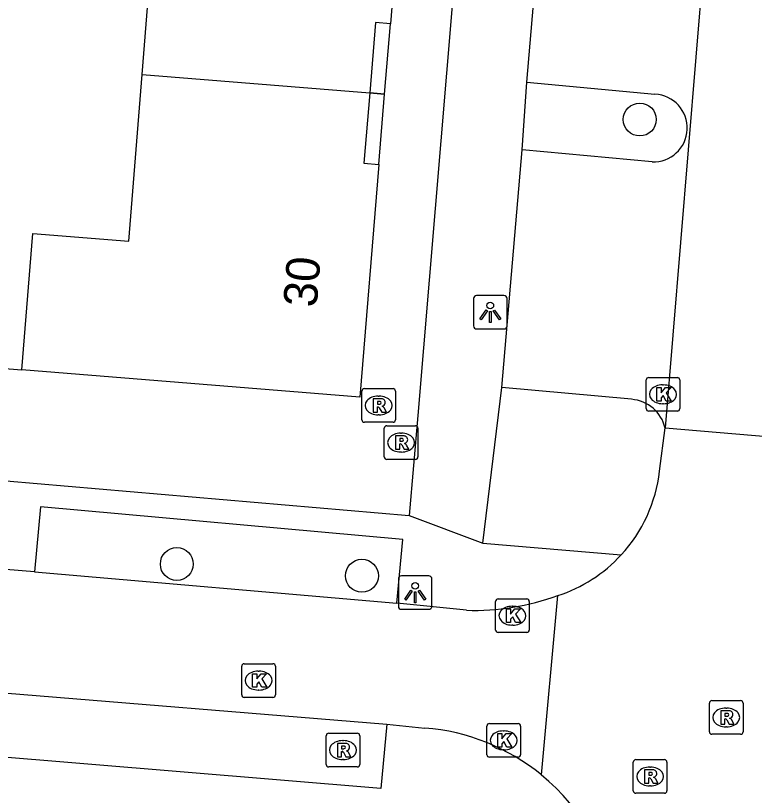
# Model space of a CAD drawing. Extents: x 159961 to 160856, y 382704 to 383353.
# Drawn here: x 160567.12 to 160589.09, y 383190.3 to 383213.48 of the extents above; entities that cross this region are included whole.
import ezdxf

# ---------------------------------------------------------------- set-up
doc = ezdxf.new("R2010")
doc.units = 0
for name, color, linetype in [('IMGEO_Boom', 7, 'Continuous'), ('IMGEO_Kolk', 7, 'Continuous'), ('IMGEO_Lichtpunt', 7, 'Continuous'), ('IMGEO_Pand', 7, 'Continuous'), ('IMGEO_Pand_nummerreeks', 7, 'Continuous'), ('IMGEO_Pand_overbouw', 7, 'Continuous'), ('IMGEO_Parkeervlak_open', 7, 'Continuous'), ('IMGEO_Rijbaan_lokaal_open', 7, 'Continuous'), ('IMGEO_Rioolput', 7, 'Continuous'), ('IMGEO_Voetpad_open', 7, 'Continuous')]:
    doc.layers.add(name, color=color, linetype=linetype)

msp = doc.modelspace()

# ---------------------------------------------------------------- linework, layer by layer
at = {"layer": 'IMGEO_Boom'}
for centre in [(160585.677, 383210.392), (160571.913, 383197.177), (160577.417, 383196.828)]:
    msp.add_circle(centre, 0.489, dxfattribs=at)
at = {"layer": 'IMGEO_Kolk'}
for p, q in [((160585.943, 383202.722), (160586.795, 383202.722)), ((160585.868, 383201.796), (160585.868, 383202.648)), ((160586.356, 383202.502), (160586.381, 383202.502)), ((160586.869, 383202.648), (160586.869, 383201.796)), ((160586.379, 383201.942), (160586.354, 383201.942)), ((160586.795, 383201.722), (160585.943, 383201.722)), ((160581.392, 383195.215), (160581.392, 383196.067)), ((160581.467, 383196.141), (160582.319, 383196.141)), ((160582.393, 383196.067), (160582.393, 383195.215)), ((160581.88, 383195.921), (160581.905, 383195.921)), ((160581.903, 383195.361), (160581.878, 383195.361)), ((160582.319, 383195.141), (160581.467, 383195.141)), ((160573.844, 383193.285), (160573.844, 383194.137)), ((160573.919, 383194.211), (160574.771, 383194.211)), ((160574.845, 383194.137), (160574.845, 383193.285)), ((160574.332, 383193.991), (160574.357, 383193.991)), ((160574.355, 383193.431), (160574.33, 383193.431)), ((160574.771, 383193.211), (160573.919, 383193.211)), ((160581.132, 383191.509), (160581.132, 383192.361)), ((160581.207, 383192.435), (160582.059, 383192.435)), ((160582.133, 383192.361), (160582.133, 383191.509)), ((160581.62, 383192.215), (160581.645, 383192.215)), ((160581.643, 383191.655), (160581.618, 383191.655)), ((160582.059, 383191.435), (160581.207, 383191.435))]:
    msp.add_line(p, q, dxfattribs=at)
for points in [[(160585.943, 383202.722), (160586.795, 383202.722)], [(160585.868, 383201.796), (160585.868, 383202.648)], [(160586.869, 383202.648), (160586.869, 383201.796)], [(160586.189, 383202.422), (160586.312, 383202.422), (160586.312, 383202.271), (160586.442, 383202.422), (160586.606, 383202.422), (160586.46, 383202.271), (160586.613, 383202.022), (160586.461, 383202.022), (160586.376, 383202.186), (160586.312, 383202.119), (160586.312, 383202.022), (160586.189, 383202.022), (160586.189, 383202.422)], [(160586.795, 383201.722), (160585.943, 383201.722)], [(160581.392, 383195.215), (160581.392, 383196.067)], [(160581.467, 383196.141), (160582.319, 383196.141)], [(160582.393, 383196.067), (160582.393, 383195.215)], [(160581.713, 383195.841), (160581.836, 383195.841), (160581.836, 383195.69), (160581.966, 383195.841), (160582.13, 383195.841), (160581.984, 383195.69), (160582.137, 383195.441), (160581.985, 383195.441), (160581.9, 383195.605), (160581.836, 383195.538), (160581.836, 383195.441), (160581.713, 383195.441), (160581.713, 383195.841)], [(160582.319, 383195.141), (160581.467, 383195.141)], [(160573.844, 383193.285), (160573.844, 383194.137)], [(160573.919, 383194.211), (160574.771, 383194.211)], [(160574.845, 383194.137), (160574.845, 383193.285)], [(160574.165, 383193.911), (160574.288, 383193.911), (160574.288, 383193.76), (160574.418, 383193.911), (160574.582, 383193.911), (160574.436, 383193.76), (160574.589, 383193.511), (160574.437, 383193.511), (160574.352, 383193.675), (160574.288, 383193.608), (160574.288, 383193.511), (160574.165, 383193.511), (160574.165, 383193.911)], [(160574.771, 383193.211), (160573.919, 383193.211)], [(160581.132, 383191.509), (160581.132, 383192.361)], [(160581.207, 383192.435), (160582.059, 383192.435)], [(160582.133, 383192.361), (160582.133, 383191.509)], [(160581.453, 383192.135), (160581.576, 383192.135), (160581.576, 383191.984), (160581.706, 383192.135), (160581.87, 383192.135), (160581.724, 383191.984), (160581.877, 383191.735), (160581.725, 383191.735), (160581.64, 383191.899), (160581.576, 383191.832), (160581.576, 383191.735), (160581.453, 383191.735), (160581.453, 383192.135)], [(160582.059, 383191.435), (160581.207, 383191.435)]]:
    msp.add_lwpolyline(points, dxfattribs=at)
for centre, start, end in [((160585.945, 383202.646), 91.552, 178.448), ((160585.945, 383202.646), 91.552, 178.448), ((160586.793, 383202.646), 1.552, 88.448), ((160586.793, 383202.646), 1.552, 88.448), ((160585.945, 383201.798), 181.552, 268.448), ((160585.945, 383201.798), 181.552, 268.448), ((160586.793, 383201.798), 271.552, 358.448), ((160586.793, 383201.798), 271.552, 358.448), ((160581.469, 383196.065), 91.552, 178.448), ((160581.469, 383196.065), 91.552, 178.448), ((160582.317, 383196.065), 1.552, 88.448), ((160582.317, 383196.065), 1.552, 88.448), ((160581.469, 383195.217), 181.552, 268.448), ((160581.469, 383195.217), 181.552, 268.448), ((160582.317, 383195.217), 271.552, 358.448), ((160582.317, 383195.217), 271.552, 358.448), ((160573.921, 383194.135), 91.552, 178.448), ((160573.921, 383194.135), 91.552, 178.448), ((160574.769, 383194.135), 1.552, 88.448), ((160574.769, 383194.135), 1.552, 88.448), ((160573.921, 383193.287), 181.552, 268.448), ((160573.921, 383193.287), 181.552, 268.448), ((160574.769, 383193.287), 271.552, 358.448), ((160574.769, 383193.287), 271.552, 358.448), ((160581.209, 383192.359), 91.552, 178.448), ((160581.209, 383192.359), 91.552, 178.448), ((160582.057, 383192.359), 1.552, 88.448), ((160582.057, 383192.359), 1.552, 88.448), ((160581.209, 383191.511), 181.552, 268.448), ((160581.209, 383191.511), 181.552, 268.448), ((160582.057, 383191.511), 271.552, 358.448), ((160582.057, 383191.511), 271.552, 358.448)]:
    msp.add_arc(centre, 0.0765, start, end, dxfattribs=at)
for centre, major_axis, ratio, start_param, end_param in [((160586.355, 383202.222), (-0.387, 0.002), 0.722429, 4.712389, 7.853982), ((160586.38, 383202.222), (-0.39, 0.002), 0.717154, 1.570796, 4.712389), ((160581.879, 383195.641), (-0.387, 0.002), 0.722429, 4.712389, 7.853982), ((160581.904, 383195.641), (-0.39, 0.002), 0.717154, 1.570796, 4.712389), ((160574.331, 383193.711), (-0.387, 0.002), 0.722429, 4.712389, 7.853982), ((160574.356, 383193.711), (-0.39, 0.002), 0.717154, 1.570796, 4.712389), ((160581.619, 383191.935), (-0.387, 0.002), 0.722429, 4.712389, 7.853982), ((160581.644, 383191.935), (-0.39, 0.002), 0.717154, 1.570796, 4.712389)]:
    msp.add_ellipse(centre, major_axis=major_axis, ratio=ratio, start_param=start_param, end_param=end_param, dxfattribs=at)
at = {"layer": 'IMGEO_Lichtpunt'}
for p, q in [((160580.734, 383205.066), (160580.734, 383204.259)), ((160580.734, 383205.066), (160580.734, 383204.259)), ((160581.636, 383205.161), (160580.828, 383205.161)), ((160581.636, 383205.161), (160580.828, 383205.161)), ((160581.73, 383204.259), (160581.73, 383205.066)), ((160581.73, 383204.259), (160581.73, 383205.066)), ((160580.828, 383204.165), (160581.636, 383204.165)), ((160580.828, 383204.165), (160581.636, 383204.165)), ((160578.501, 383196.732), (160578.501, 383195.925)), ((160578.501, 383196.732), (160578.501, 383195.925)), ((160579.403, 383196.827), (160578.595, 383196.827)), ((160579.403, 383196.827), (160578.595, 383196.827)), ((160579.497, 383195.925), (160579.497, 383196.732)), ((160579.497, 383195.925), (160579.497, 383196.732)), ((160578.595, 383195.831), (160579.403, 383195.831)), ((160578.595, 383195.831), (160579.403, 383195.831))]:
    msp.add_line(p, q, dxfattribs=at)
for points in [[(160581.108, 383204.73), (160581.147, 383204.702), (160580.959, 383204.44), (160580.921, 383204.467), (160581.108, 383204.73)], [(160581.21, 383204.682), (160581.257, 383204.682), (160581.257, 383204.36), (160581.21, 383204.36), (160581.21, 383204.682)], [(160581.32, 383204.702), (160581.358, 383204.729), (160581.545, 383204.467), (160581.506, 383204.439), (160581.32, 383204.702)], [(160578.875, 383196.396), (160578.914, 383196.368), (160578.726, 383196.106), (160578.688, 383196.133), (160578.875, 383196.396)], [(160578.977, 383196.348), (160579.024, 383196.348), (160579.024, 383196.026), (160578.977, 383196.026), (160578.977, 383196.348)], [(160579.087, 383196.368), (160579.125, 383196.395), (160579.312, 383196.133), (160579.273, 383196.105), (160579.087, 383196.368)]]:
    msp.add_lwpolyline(points, dxfattribs=at)
for centre in [(160581.233, 383204.864), (160579, 383196.53)]:
    msp.add_circle(centre, 0.0994, dxfattribs=at)
for centre, start, end in [((160580.828, 383205.066), 90, 180), ((160580.828, 383205.066), 90, 180), ((160581.636, 383205.066), 0, 90), ((160581.636, 383205.066), 0, 90), ((160580.828, 383204.259), 180, 270), ((160580.828, 383204.259), 180, 270), ((160581.636, 383204.259), 270, 0), ((160581.636, 383204.259), 270, 360), ((160578.595, 383196.732), 90, 180), ((160578.595, 383196.732), 90, 180), ((160579.403, 383196.732), 0, 90), ((160579.403, 383196.732), 0, 90), ((160578.595, 383195.925), 180, 270), ((160578.595, 383195.925), 180, 270), ((160579.403, 383195.925), 270, 0), ((160579.403, 383195.925), 270, 360)]:
    msp.add_arc(centre, 0.0946, start, end, dxfattribs=at)
at = {"layer": 'IMGEO_Pand'}
for points in [[(160570.88, 383211.735), (160571.829, 383223.583)], [(160578.614, 383223.032), (160578.444, 383220.94), (160578.885, 383220.895), (160578.262, 383213.238), (160577.82, 383213.274), (160577.649, 383211.182)], [(160567.303, 383202.953), (160567.632, 383207.005), (160570.483, 383206.773), (160570.88, 383211.735)], [(160570.88, 383211.735), (160577.649, 383211.182)], [(160577.649, 383211.182), (160577.478, 383209.09), (160577.922, 383209.052), (160577.359, 383202.135), (160567.303, 383202.953)]]:
    msp.add_lwpolyline(points, dxfattribs=at)
at = {"layer": 'IMGEO_Pand_overbouw'}
for points in [[(160578.262, 383213.238), (160577.82, 383213.274), (160577.649, 383211.182), (160578.092, 383211.146)], [(160578.092, 383211.146), (160577.649, 383211.182), (160577.478, 383209.09), (160577.922, 383209.052)]]:
    msp.add_lwpolyline(points, close=True, dxfattribs=at)
at = {"layer": 'IMGEO_Parkeervlak_open'}
for points in [[(160582.317, 383211.506), (160586.13, 383211.144)], [(160586.042, 383209.131), (160582.177, 383209.489)], [(160585.434, 383202.074), (160581.574, 383202.42)]]:
    msp.add_lwpolyline(points, dxfattribs=at)
for centre, radius, start, end in [((160586.082, 383210.138), 1.007, 267.6973, 87.2964), ((160585.348, 383200.965), 1.112, 13.2962, 85.5486)]:
    msp.add_arc(centre, radius, start, end, dxfattribs=at)
at = {"layer": 'IMGEO_Rijbaan_lokaal_open'}
for points in [[(160588.179, 383224.135), (160588.259, 383223.756), (160587.803, 383217.766), (160586.43, 383201.221)], [(160586.264, 383199.937), (160586.43, 383201.221)], [(160586.43, 383201.221), (160592.151, 383200.736)], [(160567.682, 383196.943), (160542.376, 383199.003)], [(160567.682, 383196.943), (160578.459, 383196.01)], [(160582.751, 383190.908), (160583.239, 383196.238)], [(160580.526, 383195.801), (160578.459, 383196.01)], [(160566.263, 383193.391), (160578.154, 383192.416)], [(160578.154, 383192.416), (160579.29, 383192.301)]]:
    msp.add_lwpolyline(points, dxfattribs=at)
for centre, radius, start, end in [((160581.881, 383200.437), 4.411, 317.3748, 353.4876), ((160581.875, 383200.44), 4.418, 287.9878, 317.409), ((160580.739, 383203.116), 7.318, 268.3287, 289.9721), ((160578.785, 383186.05), 6.272, 50.7728, 85.3792), ((160578.782, 383186.046), 6.276, 7.7782, 50.7786)]:
    msp.add_arc(centre, radius, start, end, dxfattribs=at)
at = {"layer": 'IMGEO_Rioolput'}
for p, q in [((160577.414, 383201.465), (160577.414, 383202.317)), ((160577.489, 383202.391), (160578.341, 383202.391)), ((160578.415, 383202.317), (160578.415, 383201.465)), ((160577.902, 383202.171), (160577.927, 383202.171)), ((160577.925, 383201.611), (160577.9, 383201.611)), ((160578.341, 383201.391), (160577.489, 383201.391)), ((160578.155, 383201.287), (160579.007, 383201.287)), ((160578.08, 383200.361), (160578.08, 383201.213)), ((160578.568, 383201.067), (160578.593, 383201.067)), ((160579.081, 383201.213), (160579.081, 383200.361)), ((160578.591, 383200.507), (160578.566, 383200.507)), ((160579.007, 383200.287), (160578.155, 383200.287)), ((160587.748, 383192.189), (160587.748, 383193.041)), ((160587.823, 383193.115), (160588.675, 383193.115)), ((160588.749, 383193.041), (160588.749, 383192.189)), ((160588.236, 383192.895), (160588.261, 383192.895)), ((160588.259, 383192.335), (160588.234, 383192.335)), ((160576.353, 383191.22), (160576.353, 383192.072)), ((160576.428, 383192.146), (160577.28, 383192.146)), ((160577.354, 383192.072), (160577.354, 383191.22)), ((160588.675, 383192.115), (160587.823, 383192.115)), ((160576.841, 383191.926), (160576.866, 383191.926)), ((160576.864, 383191.366), (160576.839, 383191.366)), ((160585.56, 383191.361), (160586.412, 383191.361)), ((160577.28, 383191.146), (160576.428, 383191.146)), ((160585.485, 383190.435), (160585.485, 383191.287)), ((160585.973, 383191.141), (160585.998, 383191.141)), ((160586.486, 383191.287), (160586.486, 383190.435)), ((160585.996, 383190.581), (160585.971, 383190.581)), ((160586.412, 383190.361), (160585.56, 383190.361))]:
    msp.add_line(p, q, dxfattribs=at)
for points in [[(160577.414, 383201.465), (160577.414, 383202.317)], [(160577.489, 383202.391), (160578.341, 383202.391)], [(160578.415, 383202.317), (160578.415, 383201.465)], [(160578.003, 383202.089), (160577.751, 383202.091), (160577.751, 383201.691)], [(160577.929, 383202.01), (160577.875, 383202.01), (160577.875, 383201.929)], [(160577.751, 383201.691), (160577.875, 383201.691), (160577.875, 383201.853), (160577.886, 383201.853)], [(160577.875, 383201.929), (160577.927, 383201.929)], [(160577.933, 383201.824), (160578.004, 383201.691), (160578.144, 383201.691), (160578.079, 383201.817)], [(160578.341, 383201.391), (160577.489, 383201.391)], [(160578.155, 383201.287), (160579.007, 383201.287)], [(160578.08, 383200.361), (160578.08, 383201.213)], [(160579.081, 383201.213), (160579.081, 383200.361)], [(160578.669, 383200.985), (160578.417, 383200.987), (160578.417, 383200.587)], [(160578.595, 383200.906), (160578.541, 383200.906), (160578.541, 383200.825)], [(160578.541, 383200.825), (160578.593, 383200.825)], [(160578.417, 383200.587), (160578.541, 383200.587), (160578.541, 383200.749), (160578.552, 383200.749)], [(160578.599, 383200.72), (160578.67, 383200.587), (160578.81, 383200.587), (160578.745, 383200.713)], [(160579.007, 383200.287), (160578.155, 383200.287)], [(160587.748, 383192.189), (160587.748, 383193.041)], [(160587.823, 383193.115), (160588.675, 383193.115)], [(160588.749, 383193.041), (160588.749, 383192.189)], [(160588.337, 383192.813), (160588.085, 383192.815), (160588.085, 383192.415)], [(160588.263, 383192.734), (160588.209, 383192.734), (160588.209, 383192.653)], [(160588.085, 383192.415), (160588.209, 383192.415), (160588.209, 383192.577), (160588.22, 383192.577)], [(160588.209, 383192.653), (160588.261, 383192.653)], [(160588.267, 383192.548), (160588.338, 383192.415), (160588.478, 383192.415), (160588.413, 383192.541)], [(160576.353, 383191.22), (160576.353, 383192.072)], [(160576.428, 383192.146), (160577.28, 383192.146)], [(160577.354, 383192.072), (160577.354, 383191.22)], [(160588.675, 383192.115), (160587.823, 383192.115)], [(160576.942, 383191.844), (160576.69, 383191.846), (160576.69, 383191.446)], [(160576.69, 383191.446), (160576.814, 383191.446), (160576.814, 383191.608), (160576.825, 383191.608)], [(160576.868, 383191.765), (160576.814, 383191.765), (160576.814, 383191.684)], [(160576.814, 383191.684), (160576.866, 383191.684)], [(160576.872, 383191.579), (160576.943, 383191.446), (160577.083, 383191.446), (160577.018, 383191.572)], [(160585.56, 383191.361), (160586.412, 383191.361)], [(160577.28, 383191.146), (160576.428, 383191.146)], [(160585.485, 383190.435), (160585.485, 383191.287)], [(160586.486, 383191.287), (160586.486, 383190.435)], [(160586.074, 383191.059), (160585.822, 383191.061), (160585.822, 383190.661)], [(160586, 383190.98), (160585.946, 383190.98), (160585.946, 383190.899)], [(160585.946, 383190.899), (160585.998, 383190.899)], [(160585.822, 383190.661), (160585.946, 383190.661), (160585.946, 383190.823), (160585.957, 383190.823)], [(160586.004, 383190.794), (160586.075, 383190.661), (160586.215, 383190.661), (160586.15, 383190.787)], [(160586.412, 383190.361), (160585.56, 383190.361)]]:
    msp.add_lwpolyline(points, dxfattribs=at)
for centre, radius, start, end in [((160577.491, 383202.315), 0.0765, 91.552, 178.448), ((160577.491, 383202.315), 0.0765, 91.552, 178.448), ((160578.339, 383202.315), 0.0765, 1.552, 88.448), ((160578.339, 383202.315), 0.0765, 1.552, 88.448), ((160577.935, 383201.914), 0.0964, 77.0061, 93.1865), ((160577.949, 383201.971), 0.0378, 276.6634, 79.6772), ((160578.002, 383201.979), 0.109, 350.3612, 89.416), ((160577.885, 383201.8), 0.0533, 26.0293, 88.6989), ((160577.911, 383202.118), 0.19, 274.7715, 282.9687), ((160578, 383201.979), 0.112, 277.5842, 350.9817), ((160577.984, 383201.764), 0.108, 29.5134, 73.7905), ((160577.491, 383201.467), 0.0765, 181.552, 268.448), ((160577.491, 383201.467), 0.0765, 181.552, 268.448), ((160578.157, 383201.211), 0.0765, 91.552, 178.448), ((160578.157, 383201.211), 0.0765, 91.552, 178.448), ((160578.339, 383201.467), 0.0765, 271.552, 358.448), ((160578.339, 383201.467), 0.0765, 271.552, 358.448), ((160579.005, 383201.211), 0.0765, 1.552, 88.448), ((160579.005, 383201.211), 0.0765, 1.552, 88.448), ((160578.577, 383201.014), 0.19, 274.7715, 282.9687), ((160578.601, 383200.81), 0.0964, 77.0061, 93.1865), ((160578.615, 383200.867), 0.0378, 276.6634, 79.6772), ((160578.668, 383200.875), 0.109, 350.3612, 89.416), ((160578.666, 383200.875), 0.112, 277.5842, 350.9817), ((160578.551, 383200.696), 0.0533, 26.0293, 88.6989), ((160578.65, 383200.66), 0.108, 29.5134, 73.7905), ((160578.157, 383200.363), 0.0765, 181.552, 268.448), ((160578.157, 383200.363), 0.0765, 181.552, 268.448), ((160579.005, 383200.363), 0.0765, 271.552, 358.448), ((160579.005, 383200.363), 0.0765, 271.552, 358.448), ((160587.825, 383193.039), 0.0765, 91.552, 178.448), ((160587.825, 383193.039), 0.0765, 91.552, 178.448), ((160588.673, 383193.039), 0.0765, 1.552, 88.448), ((160588.673, 383193.039), 0.0765, 1.552, 88.448), ((160588.269, 383192.638), 0.0964, 77.0061, 93.1865), ((160588.283, 383192.695), 0.0378, 276.6634, 79.6772), ((160588.336, 383192.703), 0.109, 350.3612, 89.416), ((160588.219, 383192.524), 0.0533, 26.0293, 88.6989), ((160588.245, 383192.842), 0.19, 274.7715, 282.9687), ((160588.334, 383192.703), 0.112, 277.5842, 350.9817), ((160588.318, 383192.488), 0.108, 29.5134, 73.7905), ((160576.43, 383192.07), 0.0765, 91.552, 178.448), ((160576.43, 383192.07), 0.0765, 91.552, 178.448), ((160577.278, 383192.07), 0.0765, 1.552, 88.448), ((160577.278, 383192.07), 0.0765, 1.552, 88.448), ((160587.825, 383192.191), 0.0765, 181.552, 268.448), ((160587.825, 383192.191), 0.0765, 181.552, 268.448), ((160588.673, 383192.191), 0.0765, 271.552, 358.448), ((160588.673, 383192.191), 0.0765, 271.552, 358.448), ((160576.941, 383191.734), 0.109, 350.3612, 89.416), ((160576.824, 383191.555), 0.0533, 26.0293, 88.6989), ((160576.85, 383191.873), 0.19, 274.7715, 282.9687), ((160576.874, 383191.669), 0.0964, 77.0061, 93.1865), ((160576.888, 383191.726), 0.0378, 276.6634, 79.6772), ((160576.939, 383191.734), 0.112, 277.5842, 350.9817), ((160576.923, 383191.519), 0.108, 29.5134, 73.7905), ((160585.562, 383191.285), 0.0765, 91.552, 178.448), ((160585.562, 383191.285), 0.0765, 91.552, 178.448), ((160586.41, 383191.285), 0.0765, 1.552, 88.448), ((160586.41, 383191.285), 0.0765, 1.552, 88.448), ((160576.43, 383191.222), 0.0765, 181.552, 268.448), ((160576.43, 383191.222), 0.0765, 181.552, 268.448), ((160577.278, 383191.222), 0.0765, 271.552, 358.448), ((160577.278, 383191.222), 0.0765, 271.552, 358.448), ((160585.982, 383191.088), 0.19, 274.7715, 282.9687), ((160586.006, 383190.884), 0.0964, 77.0061, 93.1865), ((160586.02, 383190.941), 0.0378, 276.6634, 79.6772), ((160586.073, 383190.949), 0.109, 350.3612, 89.416), ((160586.071, 383190.949), 0.112, 277.5842, 350.9817), ((160585.956, 383190.77), 0.0533, 26.0293, 88.6989), ((160586.055, 383190.734), 0.108, 29.5134, 73.7905), ((160585.562, 383190.437), 0.0765, 181.552, 268.448), ((160585.562, 383190.437), 0.0765, 181.552, 268.448), ((160586.41, 383190.437), 0.0765, 271.552, 358.448), ((160586.41, 383190.437), 0.0765, 271.552, 358.448)]:
    msp.add_arc(centre, radius, start, end, dxfattribs=at)
for centre, major_axis, ratio, start_param, end_param in [((160577.901, 383201.891), (-0.387, 0.002), 0.722429, 4.712389, 7.853982), ((160577.926, 383201.891), (-0.39, 0.002), 0.717154, 1.570796, 4.712389), ((160578.567, 383200.787), (-0.387, 0.002), 0.722429, 4.712389, 7.853982), ((160578.592, 383200.787), (-0.39, 0.002), 0.717154, 1.570796, 4.712389), ((160588.235, 383192.615), (-0.387, 0.002), 0.722429, 4.712389, 7.853982), ((160588.26, 383192.615), (-0.39, 0.002), 0.717154, 1.570796, 4.712389), ((160576.84, 383191.646), (-0.387, 0.002), 0.722429, 4.712389, 7.853982), ((160576.865, 383191.646), (-0.39, 0.002), 0.717154, 1.570796, 4.712389), ((160585.972, 383190.861), (-0.387, 0.002), 0.722429, 4.712389, 7.853982), ((160585.997, 383190.861), (-0.39, 0.002), 0.717154, 1.570796, 4.712389)]:
    msp.add_ellipse(centre, major_axis=major_axis, ratio=ratio, start_param=start_param, end_param=end_param, dxfattribs=at)
at = {"layer": 'IMGEO_Voetpad_open'}
for points in [[(160581.98, 383236.274), (160579.082, 383201.597), (160578.819, 383198.623)], [(160582.317, 383211.506), (160583.342, 383223.457)], [(160582.177, 383209.489), (160582.317, 383211.506)], [(160457.086, 383210.211), (160507.719, 383206.111), (160507.543, 383203.899), (160532.407, 383201.802), (160543.672, 383200.881), (160554.232, 383199.98), (160566.784, 383199.039), (160566.841, 383199.647), (160578.819, 383198.623)], [(160581.574, 383202.42), (160582.177, 383209.489)], [(160565.798, 383203.067), (160567.303, 383202.953)], [(160581.011, 383197.801), (160581.574, 383202.42)], [(160578.459, 383196.01), (160578.633, 383197.908), (160567.859, 383198.877), (160567.682, 383196.943)], [(160578.819, 383198.623), (160581.011, 383197.801)], [(160581.011, 383197.801), (160585.127, 383197.45)], [(160578.154, 383192.416), (160577.979, 383190.502), (160566.152, 383191.489), (160566.263, 383193.391)]]:
    msp.add_lwpolyline(points, dxfattribs=at)

# ---------------------------------------------------------------- texts
at = {"layer": 'IMGEO_Pand_nummerreeks'}
msp.add_text('30', height=1, rotation=85.3478, dxfattribs=at).set_placement((160576.07, 383204.79))

doc.saveas('drawing.dxf')
